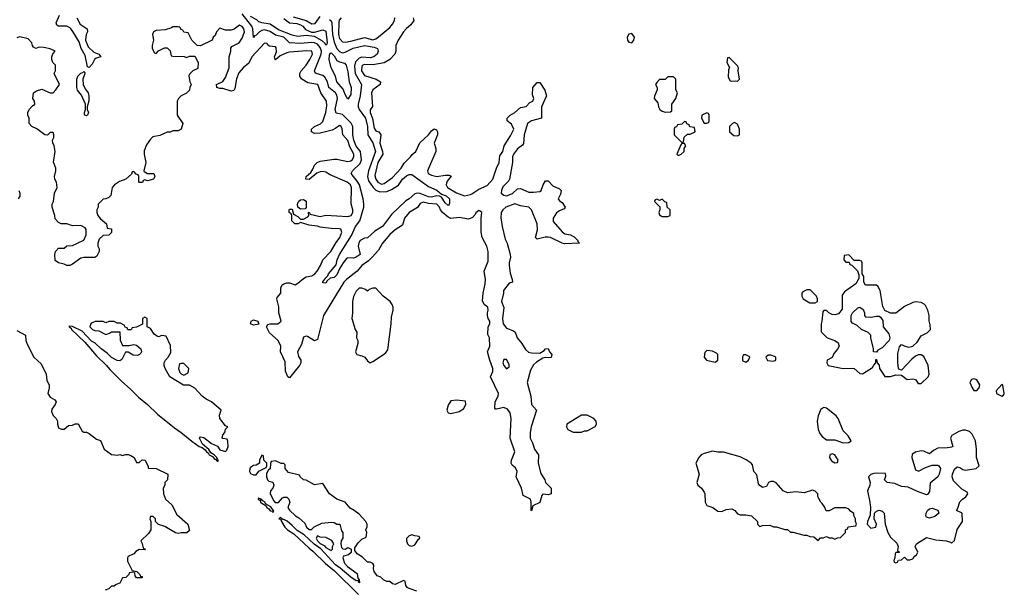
# Model space of a CAD drawing. Header units: inches. Extents: x 2380053 to 2584298, y 380219 to 546618.
# Tile 372 of 656: x 2556750 to 2563829, y 391263 to 395357. Entities that reach past the tile are written whole.
import ezdxf

# ---------------------------------------------------------------- set-up
doc = ezdxf.new("R2010")
doc.units = ezdxf.units.IN
doc.header["$MEASUREMENT"] = 0
doc.layers.add('C5359', color=7, linetype='Continuous')
doc.layers.add('C5369', color=7, linetype='Continuous')

msp = doc.modelspace()

# ---------------------------------------------------------------- linework, layer by layer
at = {"layer": 'C5359', "color": 2}
for points, elevation in [([(2557160.4, 395370), (2557185.1, 395325.1), (2557234.8, 395290), (2557238, 395270), (2557229, 395251), (2557224.2, 395210), (2557242.7, 395162.6), (2557284.2, 395124.2), (2557318, 395110), (2557334, 395090), (2557299.9, 395080.1), (2557288.6, 395071.4), (2557270, 395037.2), (2557250, 395013.2), (2557238, 395018), (2557220.1, 395100.1), (2557191.8, 395150), (2557176.8, 395196.8), (2557132.8, 395272.8), (2557115.3, 395295.3), (2557090, 395311.2), (2557030, 395309.6), (2557018, 395318), (2557012.9, 395332.9), (2557035.1, 395390)], 26), ([(2558977.5, 395357.5), (2558988.8, 395348.9), (2558994.4, 395334.4), (2558998, 395250), (2559010, 395194), (2559030, 395150.4), (2559050, 395128.7), (2559070, 395118.7), (2559090, 395122), (2559147.9, 395152.1), (2559230, 395170.3), (2559298.7, 395158.7), (2559322.8, 395150), (2559326, 395130), (2559319.3, 395110), (2559296.3, 395090), (2559270, 395083.5), (2559210, 395086.2), (2559190, 395079.1), (2559165.2, 395054.8), (2559156.4, 395023.6), (2559162.4, 394970), (2559206.4, 394890), (2559197.6, 394810), (2559182.8, 394750), (2559183.2, 394730), (2559190.3, 394710), (2559237.2, 394650), (2559251.1, 394590), (2559252.9, 394530), (2559290, 394470.6), (2559308.9, 394410), (2559256.9, 394270), (2559250.2, 394230), (2559258.6, 394198.6), (2559290.2, 394150.2), (2559310.2, 394130.2), (2559339.9, 394119.9), (2559390, 394121.3), (2559424.2, 394135.8), (2559472.7, 394167.3), (2559502.9, 394210), (2559530, 394234.9), (2559550, 394244), (2559570, 394242.8), (2559690, 394157.3), (2559750, 394130.6), (2559782.8, 394102.8), (2559816, 394090), (2559839.1, 394070), (2559841, 394039), (2559835.3, 394024.7), (2559830, 394022), (2559810, 394041.2), (2559782, 394082), (2559767.6, 394087.6), (2559750, 394089.6), (2559710, 394080.5), (2559690, 394084), (2559630, 394108.2), (2559610, 394109.6), (2559590, 394104.5), (2559550.3, 394069.7), (2559525.5, 394054.5), (2559423.8, 393956.2), (2559358.8, 393870), (2559303.4, 393836.6), (2559250.5, 393789.5), (2559230, 393785.2), (2559198, 393770), (2559187.5, 393752.5), (2559182.8, 393730), (2559197.3, 393670), (2559169.3, 393649.3), (2559150, 393643.7), (2559110, 393644), (2559100.7, 393639.3), (2559076, 393610), (2559051.3, 393570), (2559030, 393522), (2559010, 393504), (2558982, 393498), (2558961, 393479), (2558950, 393462), (2558930, 393466), (2558930, 393472), (2558950, 393502), (2558965.2, 393514.8), (2558970, 393531), (2559025.2, 393594.8), (2559033.2, 393630), (2559049.5, 393670), (2559134.7, 393805.3), (2559163.7, 393870), (2559195.1, 393910), (2559223, 394010), (2559224.7, 394030), (2559218.7, 394070), (2559192.6, 394170), (2559177.2, 394197.2), (2559134, 394250), (2559142, 394270), (2559197.8, 394322.2), (2559206.2, 394350), (2559201.2, 394410), (2559168.6, 394448.6), (2559151.8, 394490), (2559144.5, 394530), (2559144.4, 394590), (2559133.2, 394613.2), (2559070, 394675.6), (2559025.6, 394685.6), (2559017.6, 394710), (2559034.2, 394790), (2559030, 394815.1), (2559020.5, 394830), (2558971.6, 394870), (2558962.6, 394910), (2558944.1, 394944.1), (2558930, 394955.1), (2558882, 394970), (2558875.1, 394975.1), (2558869.6, 394989.6), (2558917.7, 395110), (2558918.7, 395130), (2558910, 395156.9), (2558890, 395180.9), (2558870, 395190.7), (2558850, 395193.8), (2558770, 395184.7), (2558690, 395189.6), (2558650, 395231.8), (2558590, 395245.4), (2558550, 395271), (2558510, 395283.1), (2558490, 395279.1), (2558474.9, 395270), (2558450, 395244.5), (2558438.8, 395241.2), (2558430, 395229), (2558426, 395290), (2558419.7, 395310), (2558350, 395398.2)], 26), ([(2558650, 395365.7), (2558690, 395334.6), (2558742, 395330), (2558770, 395320.3), (2558785.5, 395310), (2558805.7, 395285.7), (2558847.7, 395267.7), (2558870, 395267.3), (2558930, 395284), (2558950, 395274), (2558960.7, 395190), (2558959.1, 395180.9), (2558950, 395174), (2558945.1, 395185.1), (2558924.4, 395204.4), (2558870, 395235.1), (2558810, 395243), (2558750, 395235.8), (2558710, 395244.4), (2558610, 395283.9), (2558550, 395325.1), (2558490, 395333.6), (2558470, 395342), (2558455.3, 395355.3), (2558410, 395380.5)], 22), ([(2558716.8, 395376.8), (2558810.2, 395350.2), (2558850, 395325.7), (2558874, 395330), (2558910, 395378.8)], 26), ([(2559060.5, 395370), (2559047.9, 395352.1), (2559044.4, 395335.6), (2559041.1, 395250), (2559050, 395220.7), (2559070, 395198), (2559090, 395194.9), (2559130, 395202), (2559230, 395228.4), (2559290, 395212.7), (2559310, 395219.3), (2559330, 395233), (2559410, 395299.5), (2559430, 395323.8), (2559444.2, 395350), (2559447.6, 395370)], 30), ([(2559579.3, 395370), (2559583, 395350), (2559561.2, 395318.8), (2559530, 395293.3), (2559510.4, 395270), (2559470.6, 395210), (2559454, 395170), (2559454.8, 395130), (2559446.8, 395110), (2559410.4, 395069.6), (2559370, 395046), (2559290, 395031.3), (2559230, 395035.1), (2559216, 395030), (2559210, 395022), (2559207.2, 394990), (2559230, 394955.5), (2559312, 394930), (2559344.7, 394910), (2559341, 394890), (2559290, 394852.7), (2559279.3, 394830), (2559287.1, 394732.9), (2559270.8, 394709.2), (2559270.7, 394690), (2559285.4, 394645.4), (2559297.3, 394577.3), (2559310, 394557.3), (2559331.3, 394550), (2559347.3, 394530), (2559338.7, 394470), (2559359.5, 394410), (2559361.3, 394390), (2559325.7, 394330), (2559303.4, 394236.6), (2559310, 394211), (2559324.4, 394190), (2559350, 394173.4), (2559370, 394179.1), (2559430, 394222), (2559492.3, 394290), (2559514.2, 394325.8), (2559559.3, 394370), (2559571.6, 394388.4), (2559597.2, 394410), (2559627.7, 394472.3), (2559689.2, 394530), (2559710, 394558.8), (2559730, 394571.3), (2559746, 394566), (2559753.4, 394550), (2559753.4, 394530), (2559730.8, 394470), (2559742.8, 394430), (2559740.7, 394410), (2559682.8, 394270), (2559686.8, 394250), (2559710, 394238.8), (2559750, 394230.6), (2559810, 394239.1), (2559838, 394238), (2559851.3, 394231.3), (2559823.7, 394196.3), (2559818.7, 394181.3), (2559815.8, 394170), (2559824.9, 394150), (2559890, 394113), (2559948.4, 394091.6), (2559990, 394099.1), (2560000, 394105.8)], 30), ([(2560000, 393933.6), (2559976.2, 393923.8), (2559910, 393935.4), (2559850, 393927.6), (2559830, 393936.9), (2559790, 393971.2), (2559775.6, 393990), (2559768.1, 394010), (2559750, 394031.1), (2559690, 394035.6), (2559650, 394044.5), (2559630, 394036), (2559610, 394006), (2559550.7, 393970), (2559516.3, 393930), (2559501, 393879), (2559450, 393846.6), (2559410, 393812), (2559359.1, 393750), (2559330, 393699), (2559284.9, 393650), (2559256.5, 393623.5), (2559209, 393591), (2559176.3, 393550), (2559098.4, 393490), (2559079.5, 393470), (2558934.8, 393230), (2558890, 393058), (2558870, 393049.2), (2558818.6, 393078.6), (2558810, 393081.2), (2558790, 393074), (2558777.1, 393022.9), (2558746.8, 392970), (2558755.3, 392935.3), (2558772, 392910), (2558772, 392890), (2558762, 392870), (2558690, 392782), (2558678, 392790), (2558670, 392806), (2558662, 392830), (2558657.5, 392897.5), (2558626, 392970), (2558628, 393010), (2558608, 393050), (2558545.1, 393105.1), (2558524, 393150), (2558533.6, 393166.4), (2558550, 393170.8), (2558606, 393170), (2558628.7, 393190), (2558613.2, 393250), (2558612.5, 393292.5), (2558598, 393350), (2558600.4, 393359.6), (2558628, 393390), (2558628, 393430), (2558638, 393450), (2558650, 393458), (2558670, 393464.7), (2558690, 393464.7), (2558730, 393452), (2558750, 393462), (2558790, 393497.3), (2558810, 393507.3), (2558850, 393516.3), (2558872, 393530), (2558889.3, 393550), (2558912.3, 393590), (2558928.7, 393630), (2558986.6, 393690), (2559024.2, 393755.8), (2559051.8, 393790), (2559066, 393830), (2559059, 393850), (2559050, 393854.5), (2558990, 393855.1), (2558910, 393866), (2558890, 393873.2), (2558830, 393879), (2558770, 393898), (2558751.2, 393888.9), (2558728.4, 393888.4), (2558706, 393910), (2558706, 393950), (2558702, 393962), (2558688, 393970), (2558688, 393990), (2558690, 393994), (2558710, 393994), (2558718, 393958), (2558750, 393942), (2558770, 393922), (2558790, 393922), (2558820.4, 393939.6), (2558828, 393950), (2558826, 393970), (2558830, 393974), (2558838, 393958), (2558910, 393942.8), (2558950, 393951), (2559110, 393943), (2559133.2, 393950), (2559145.2, 393970), (2559145.2, 393990), (2559132.9, 394032.9), (2559134.5, 394150), (2559129.2, 394170), (2559105.2, 394190), (2558982.4, 394242.4), (2558950, 394261.2), (2558930, 394265.2), (2558910, 394264), (2558886, 394254), (2558831.6, 394208.4), (2558808, 394210), (2558809.4, 394230.6), (2558842, 394258), (2558858, 394282), (2558869.4, 394310.6), (2558889.3, 394330.7), (2558910, 394338.8), (2559010, 394354.8), (2559030, 394354.8), (2559110, 394337.3), (2559130, 394342), (2559141.2, 394350), (2559153.3, 394370), (2559152.8, 394390), (2559124, 394444), (2559110, 394489), (2559074, 394530), (2559067.3, 394572.7), (2559062, 394590), (2559054.8, 394594.8), (2559050, 394597.2), (2559024, 394576), (2558997.1, 394562.9), (2558910, 394540.9), (2558870, 394539), (2558849, 394550), (2558849, 394570), (2558868.7, 394590), (2558911.8, 394608.2), (2558930, 394626), (2558951.1, 394688.9), (2558957.2, 394737.2), (2558955.1, 394770), (2558914, 394830), (2558892.7, 394890), (2558822.7, 394902.7), (2558779, 394930), (2558764, 394950), (2558765.2, 394970), (2558772.7, 394990), (2558810, 395030.8), (2558835.6, 395070), (2558854, 395110), (2558851.3, 395131.3), (2558813.3, 395133.3), (2558690, 395123.6), (2558670, 395118.7), (2558623.4, 395096.6), (2558590, 395068), (2558586, 395070), (2558582, 395090), (2558595.1, 395124.9), (2558594.8, 395154.8), (2558590, 395162), (2558545.6, 395165.6), (2558534, 395174), (2558530, 395186), (2558510, 395188), (2558418.8, 395090), (2558396.3, 395043.7), (2558356, 395010), (2558324.9, 394975.1), (2558308.3, 394931.7), (2558296.8, 394863.2), (2558290, 394848), (2558270, 394842), (2558210, 394862), (2558190, 394862), (2558168.4, 394868.4), (2558166, 394890), (2558210, 394912), (2558230, 394942), (2558256, 395010), (2558255.3, 395090), (2558268, 395130), (2558268.4, 395151.6), (2558275.3, 395164.7), (2558328, 395190), (2558350, 395224.7), (2558365.2, 395270), (2558361.2, 395290), (2558350, 395308.7), (2558330, 395318), (2558290.9, 395289.1), (2558270, 395282), (2558230, 395282), (2558190, 395295.3), (2558164.7, 395270), (2558156, 395244), (2558142, 395230), (2558134, 395210), (2558050, 395168), (2558026, 395170), (2557988, 395210), (2557962, 395262), (2557930, 395266), (2557922, 395282), (2557910, 395286), (2557902, 395302), (2557890, 395306), (2557850, 395306), (2557842, 395298), (2557796.9, 395283.1), (2557730, 395278), (2557711.6, 395268.4), (2557704.7, 395250), (2557711.3, 395210), (2557702, 395170), (2557702, 395150), (2557718, 395118), (2557730, 395114), (2557748.4, 395131.6), (2557790, 395154), (2557810, 395154), (2557832.7, 395132.7), (2557838, 395098), (2557850, 395094), (2557931.3, 395091.3), (2557950, 395084.7), (2557970, 395094), (2558010, 395094), (2558032, 395050), (2558030, 395006), (2557994, 394990), (2557970, 394966), (2557966, 394954), (2557972, 394910), (2557982, 394890), (2557972, 394870), (2557971.3, 394850), (2557950, 394828.7), (2557910, 394808.7), (2557890.7, 394789.3), (2557882.8, 394770), (2557882, 394670), (2557922, 394610), (2557912, 394570), (2557890, 394558), (2557850, 394558), (2557831.6, 394548.4), (2557810, 394548), (2557756.9, 394523.1), (2557706, 394514), (2557690, 394498), (2557662, 394458), (2557645.4, 394414.6), (2557644.7, 394390), (2557656, 394330), (2557642, 394270), (2557644.7, 394264.7), (2557670, 394252), (2557714, 394250), (2557722, 394230), (2557712, 394210), (2557670, 394198), (2557650, 394206), (2557638, 394202), (2557632.7, 394187.3), (2557610, 394186), (2557606, 394190), (2557606, 394230), (2557602, 394242), (2557587.3, 394247.3), (2557570, 394266), (2557558, 394262), (2557552.7, 394247.3), (2557514, 394210), (2557467.1, 394192.9), (2557431.3, 394170), (2557416, 394150), (2557406, 394094), (2557390, 394078), (2557370, 394068), (2557350, 394066), (2557314, 394030), (2557314, 394010), (2557304.7, 393990), (2557304.7, 393970), (2557311.3, 393950), (2557330, 393924.7), (2557374, 393890), (2557378, 393858), (2557410, 393854), (2557410, 393826), (2557390, 393808), (2557350, 393806), (2557322, 393778), (2557311.3, 393750), (2557312, 393730), (2557322, 393710), (2557322, 393690), (2557303.6, 393656.4), (2557290, 393648), (2557211.6, 393648.4), (2557190, 393642), (2557130, 393599), (2557110, 393589), (2557090, 393589), (2557070, 393599), (2557029.2, 393609.2), (2557005.2, 393625.2), (2557002, 393670), (2557008.4, 393691.6), (2557030, 393714), (2557070, 393714), (2557088.7, 393731.3), (2557130, 393734.8), (2557210, 393772), (2557228.7, 393810), (2557228.7, 393848.7), (2557220.4, 393860.4), (2557190, 393878), (2557130, 393875.3), (2557090, 393888.7), (2557048.8, 393888.9), (2557030, 393898), (2557004.7, 393924.7), (2557002, 393950), (2556984, 394010), (2556984, 394030), (2556993.2, 394050), (2557001.2, 394110), (2557019, 394150), (2557015.3, 394190), (2557002, 394210), (2556999.3, 394230), (2557009.3, 394270), (2557009.3, 394290), (2556993.6, 394333.6), (2557005.2, 394410), (2556999, 394450), (2556988, 394472), (2556986, 394490), (2556995.3, 394510), (2556995.3, 394530), (2556990, 394546), (2556970, 394546), (2556950, 394526), (2556930, 394528), (2556872.5, 394572.5), (2556838, 394590), (2556818, 394610), (2556818, 394650), (2556808.7, 394670), (2556808.7, 394690), (2556819, 394710), (2556842, 394738), (2556858, 394750), (2556855.3, 394770), (2556845.2, 394790), (2556850, 394831), (2556870, 394846), (2556910, 394858), (2556970, 394831.3), (2556990, 394831.3), (2557010, 394851.3), (2557035.3, 394890), (2556998, 394970), (2557008, 394990), (2557008, 395030), (2556989, 395049), (2556982, 395070), (2556982, 395090), (2556988.7, 395111.3), (2557006, 395130), (2556970, 395148), (2556923.6, 395156.4), (2556890, 395158), (2556866, 395150), (2556850, 395158), (2556842, 395170), (2556838, 395190), (2556810, 395218), (2556750, 395234), (2556730, 395226)], 30), ([(2556744.7, 394130), (2556750.7, 394110), (2556750, 394088), (2556738, 394070)], 30), ([(2556730, 393122), (2556792, 393090), (2556794, 393050), (2556803.6, 393023.6), (2556852, 392930), (2556903.6, 392883.6), (2556941, 392810), (2556946, 392766), (2556962, 392730), (2556962, 392710), (2556951.3, 392670), (2556970, 392644.7), (2557003.6, 392623.6), (2557012, 392610), (2557004.7, 392590), (2556982, 392558), (2556979.8, 392539.8), (2556990, 392512), (2557012, 392490), (2557022, 392470), (2557021, 392450), (2557030, 392422), (2557050, 392414), (2557070, 392414), (2557100.4, 392439.6), (2557130, 392442), (2557150, 392451.3), (2557170, 392451.3), (2557199.6, 392399.6), (2557210, 392392), (2557231.2, 392391.1), (2557250, 392382), (2557302, 392342), (2557330, 392332), (2557358, 392270), (2557410, 392231), (2557454, 392226), (2557470, 392232), (2557490, 392224.7), (2557510, 392232), (2557530, 392231.3), (2557550, 392224.7), (2557572, 392210), (2557590, 392174), (2557610, 392174), (2557630, 392192), (2557651.6, 392191.6), (2557674, 392146), (2557674, 392134), (2557730, 392131.3), (2557814, 392090), (2557811.6, 392048.4), (2557794, 392030), (2557794, 392010), (2557782, 391990), (2557784.7, 391950), (2557798, 391910), (2557844.7, 391870), (2557879.6, 391799.6), (2557958, 391730), (2557970, 391686), (2557951.2, 391668.9), (2557910, 391669), (2557890, 391664), (2557870, 391668.7), (2557792.9, 391712.9), (2557748.4, 391728.4), (2557726, 391750), (2557726, 391770), (2557710, 391786), (2557690, 391786), (2557684.7, 391770), (2557694, 391750), (2557692, 391690), (2557676.9, 391663.1), (2557622, 391610), (2557631.6, 391591.6), (2557638, 391558), (2557650, 391554), (2557652.7, 391547.3), (2557610, 391548), (2557585.4, 391534.6), (2557570, 391518), (2557530, 391498), (2557524.7, 391490), (2557525.4, 391465.4), (2557558, 391398), (2557592, 391390), (2557614, 391370), (2557618, 391358), (2557630, 391354), (2557630, 391346), (2557590, 391346), (2557580.4, 391360.4), (2557578, 391378), (2557570, 391386), (2557538, 391382), (2557534, 391370), (2557512.7, 391347.3), (2557490, 391346), (2557470, 391306), (2557443.6, 391296.4), (2557430, 391286), (2557410, 391286), (2557390, 391266), (2557363.6, 391256.4)], 30), ([(2559606, 391250), (2559550, 391268), (2559536.4, 391276.4), (2559526, 391290), (2559522, 391322), (2559510, 391326), (2559450, 391298), (2559430, 391302), (2559410, 391318), (2559390, 391318), (2559366, 391330), (2559346, 391350), (2559319, 391359), (2559299, 391390), (2559294, 391410), (2559295.3, 391435.3), (2559288.4, 391448.4), (2559270, 391458), (2559250, 391458), (2559214.6, 391494.6), (2559176.4, 391516.4), (2559160.4, 391540.4), (2559160.4, 391559.6), (2559183.1, 391596.9), (2559210, 391622), (2559242, 391638), (2559246, 391670), (2559238, 391690), (2559247.3, 391712.7), (2559248, 391730), (2559238, 391750), (2559190, 391802), (2559155.3, 391830), (2559125.6, 391845.6), (2559090, 391888.7), (2559029.3, 391909.3), (2558978, 391950), (2558930, 392022), (2558870, 392014), (2558810, 392048), (2558790, 392048.7), (2558766, 392070), (2558762, 392082), (2558683.2, 392103.2), (2558658, 392130), (2558658, 392158), (2558650, 392166), (2558630, 392166), (2558590, 392186), (2558558, 392182), (2558552.7, 392167.3), (2558551.6, 392128.4), (2558538, 392122), (2558524.7, 392095.3), (2558524.7, 392070), (2558532, 392050), (2558541, 392041), (2558570, 392032), (2558578, 392010), (2558570.9, 391989.1), (2558552, 391970), (2558551.3, 391950), (2558578, 391898), (2558587.3, 391887.3), (2558610, 391886.8), (2558640.2, 391919.8), (2558650, 391926), (2558670, 391924.7), (2558684.7, 391910), (2558692, 391890), (2558678, 391850), (2558690, 391832), (2558734, 391790), (2558756.9, 391776.9), (2558798.8, 391738.8), (2558812, 391710), (2558830, 391692), (2558847.3, 391692.7), (2558867.3, 391712.7), (2558923.1, 391736.9), (2558990, 391744.7), (2559010, 391742), (2559030, 391731.3), (2559052, 391730), (2559063.6, 391683.6), (2559072, 391670), (2559074, 391650), (2559074, 391630), (2559062, 391610), (2559058, 391590), (2559063.6, 391563.6), (2559072.7, 391552.7), (2559090, 391552), (2559110, 391562), (2559134, 391550), (2559132.7, 391527.3), (2559114, 391510), (2559078, 391502), (2559074, 391490), (2559086, 391450), (2559107.3, 391427.3), (2559176, 391376), (2559182, 391342), (2559191.3, 391330), (2559194, 391310), (2559186, 391314), (2559186, 391326), (2559170, 391324), (2559130, 391349.2), (2559054.8, 391414.8), (2559019.6, 391439.6), (2558914, 391554), (2558867, 391587), (2558795.1, 391655.1), (2558745.1, 391685.1), (2558710, 391721.2), (2558671.8, 391751.8), (2558650, 391764), (2558643.1, 391763.1), (2558622, 391778), (2558614, 391770), (2558626, 391766), (2558631.3, 391750), (2558657.3, 391710), (2558676, 391690), (2558720.4, 391660.4), (2558830, 391557.3), (2558857.3, 391537.3), (2558947.4, 391447.4), (2559014.4, 391394.4), (2559184.6, 391224.6)], 34)]:
    msp.add_lwpolyline(points, dxfattribs=dict(at, elevation=elevation))
for points, elevation in [([(2559110, 394786), (2559090, 394818), (2559076.2, 394856.2), (2559030, 394909), (2559020.9, 394950), (2558989.5, 395010), (2558976, 395070), (2558977.2, 395102.8), (2558983.2, 395116.8), (2558990, 395118.8), (2559010, 395097.3), (2559030, 395062.8), (2559050, 395053), (2559084.9, 395044.9), (2559096.3, 395030), (2559110, 394982), (2559118.8, 394910), (2559132.7, 394870), (2559130, 394818)], 22), ([(2557230, 394665.2), (2557218, 394670), (2557216.4, 394676.4), (2557215.3, 394690), (2557222, 394710), (2557222, 394750), (2557194, 394814), (2557165.2, 394850), (2557160.9, 394870), (2557160.7, 394930), (2557167.3, 394950), (2557190, 394973), (2557203.2, 394976.8), (2557210, 394984.7), (2557217.3, 394977.3), (2557217.3, 394970), (2557204.9, 394930), (2557207.3, 394890), (2557219.9, 394859.9), (2557242, 394830), (2557247.3, 394810), (2557246.8, 394773.2), (2557236, 394730), (2557236, 394710), (2557244.7, 394690), (2557238, 394670)], 26), ([(2558770, 393995.3), (2558748.7, 394008.7), (2558748, 394030), (2558755.3, 394050), (2558770, 394061), (2558790, 394064.7), (2558810, 394052), (2558810, 394006), (2558802, 393998)], 30), ([(2559310, 393426), (2559290, 393426), (2559263.6, 393416.4), (2559250, 393406), (2559236.4, 393416.4), (2559210, 393426), (2559190, 393426), (2559170, 393406), (2559150, 393366), (2559142.8, 393330), (2559142.8, 393250), (2559138, 393210), (2559162, 393130), (2559174, 393110), (2559172, 393070), (2559182, 393050), (2559181, 393030), (2559164.7, 392970), (2559174, 392950), (2559210, 392941), (2559230.6, 392930.6), (2559250, 392904.7), (2559270, 392891.3), (2559290, 392901), (2559379.3, 392960.7), (2559397.2, 392982.8), (2559421.2, 393170), (2559422, 393218), (2559434, 393270), (2559434, 393290), (2559429, 393310), (2559412.3, 393332.3), (2559362, 393370)], 34), ([(2557650, 393218), (2557634, 393210), (2557632.7, 393167.3), (2557590, 393146), (2557558, 393142), (2557552, 393128), (2557528.4, 393128.4), (2557522, 393142), (2557507.3, 393147.3), (2557502, 393162), (2557474.6, 393174.6), (2557450, 393175.3), (2557430, 393188), (2557390, 393188), (2557370, 393178), (2557350, 393188), (2557292.7, 393187.3), (2557270, 393178), (2557262, 393170), (2557254, 393150), (2557274, 393130), (2557290, 393122), (2557319.6, 393119.6), (2557370, 393094), (2557396.4, 393103.6), (2557410, 393114), (2557470, 393114), (2557472.7, 393052.7), (2557490, 393014), (2557534, 393014), (2557570, 393021), (2557590, 393018), (2557622, 392990), (2557624.7, 392970), (2557619.8, 392960.2), (2557610.9, 392949.1), (2557597.3, 392942.7), (2557565.6, 392945.6), (2557530, 392968), (2557510, 392966), (2557485.4, 392914.6), (2557470, 392904), (2557450, 392906.6), (2557409.7, 392929.7), (2557379.7, 392959.7), (2557336, 392990), (2557291.7, 393031.7), (2557265.6, 393045.6), (2557198, 393118), (2557130, 393152.3), (2557106.8, 393153.2), (2557106.8, 393150), (2557119.8, 393139.8), (2557122.8, 393130), (2557218.7, 393038.7), (2557301.1, 392941.1), (2557372.8, 392872.8), (2557399.5, 392839.5), (2557479.9, 392759.9), (2557550, 392699.1), (2557603.1, 392643.1), (2557670, 392590.6), (2557741.6, 392521.6), (2557862.4, 392422.4), (2557910.4, 392390.4), (2557987.2, 392327.2), (2558041, 392290), (2558062, 392282), (2558084, 392264), (2558092, 392250), (2558104, 392244), (2558112, 392230), (2558136.9, 392216.9), (2558150, 392198), (2558158, 392198), (2558170, 392184.7), (2558176.4, 392183.6), (2558178, 392190), (2558170, 392206), (2558166, 392206), (2558168, 392210), (2558148, 392230), (2558123.1, 392243.1), (2558110, 392268), (2558065.2, 392305.2), (2558042, 392350), (2558050, 392358), (2558074.2, 392354.2), (2558130, 392310.8), (2558171.3, 392291.3), (2558190, 392264.7), (2558230, 392252), (2558238, 392262), (2558248, 392290), (2558247.3, 392327.3), (2558242, 392342), (2558210, 392346), (2558206, 392350), (2558210, 392374), (2558226, 392390), (2558230, 392414), (2558246, 392430), (2558230, 392438), (2558189.2, 392490), (2558185.6, 392514.4), (2558198, 392550), (2558128, 392610), (2558090, 392629), (2558062, 392650), (2558010, 392708.7), (2557970, 392728.7), (2557928, 392730), (2557829, 392790), (2557795.3, 392850), (2557788.7, 392870), (2557788.7, 392890), (2557798, 392910), (2557818, 392930), (2557836.4, 392963.6), (2557834.6, 393014.6), (2557802, 393082), (2557770, 393086), (2557750, 393078), (2557740.4, 393080.4), (2557716.4, 393096.4), (2557690, 393138), (2557666, 393150), (2557666, 393210)], 34), ([(2558430, 393161.2), (2558408.7, 393170), (2558415.3, 393190), (2558430, 393198.8), (2558462, 393190), (2558470, 393169)], 30), ([(2557930, 392886), (2557910, 392886), (2557898, 392882), (2557892, 392850), (2557902, 392822), (2557910, 392812), (2557930, 392802), (2557962, 392818), (2557966, 392850)], 34), ([(2559890, 392622), (2559850, 392618), (2559830, 392586), (2559822, 392550), (2559831.6, 392531.6), (2559850, 392526), (2559910, 392541), (2559940.2, 392559.8), (2559958, 392590), (2559955.3, 392615.3)], 34), ([(2558490, 392226), (2558474, 392190), (2558474, 392170), (2558450, 392155.3), (2558430, 392153.2), (2558410, 392139), (2558404.9, 392130), (2558402, 392110), (2558410, 392096), (2558430, 392086), (2558450, 392084.7), (2558470, 392112), (2558522, 392138), (2558526, 392150), (2558526, 392170), (2558506, 392190), (2558502, 392222)], 34), ([(2558470, 391918), (2558464.7, 391915.3), (2558464.7, 391910), (2558479.8, 391899.8), (2558481, 391890), (2558490, 391881), (2558522, 391862), (2558526, 391850), (2558541, 391841), (2558550, 391827.3), (2558565.4, 391825.4), (2558570, 391814), (2558576.4, 391823.6), (2558556.5, 391856.5), (2558518, 391878), (2558514, 391890), (2558498, 391898), (2558490, 391908), (2558482, 391902), (2558486, 391910)], 34), ([(2558890, 391646), (2558882, 391630), (2558892, 391610), (2558910, 391592), (2558938, 391578), (2558950, 391562), (2558990, 391542), (2558998, 391550), (2558998, 391570), (2559008, 391590), (2558994.6, 391614.6), (2558950, 391635.3), (2558910, 391638)], 34), ([(2559570, 391655.3), (2559550, 391648), (2559531.6, 391628.4), (2559531.3, 391610), (2559538, 391590), (2559550, 391578), (2559570, 391572), (2559590, 391582), (2559616.4, 391623.6), (2559626, 391630), (2559622, 391642), (2559590, 391646)], 34)]:
    msp.add_lwpolyline(points, close=True, dxfattribs=dict(at, elevation=elevation))
at = {"layer": 'C5369', "color": 2}
for points, elevation in [([(2561150, 395257.2), (2561128.2, 395251.8), (2561116.3, 395230), (2561119.1, 395210), (2561130, 395194.8), (2561150, 395190.8), (2561166, 395210), (2561169.3, 395230)], 34), ([(2561850, 395086), (2561838, 395082), (2561834, 395050), (2561852, 395012), (2561844.7, 394995.3), (2561843.6, 394943.6), (2561858, 394918), (2561870, 394914), (2561898, 394918), (2561910, 394914), (2561926, 394930), (2561915.3, 394990), (2561918, 395010), (2561910, 395026)], 34), ([(2561450, 394946), (2561410, 394946), (2561390, 394926), (2561350, 394926), (2561330, 394906), (2561322, 394890), (2561334, 394870), (2561332.7, 394852.7), (2561312.7, 394807.3), (2561312, 394790), (2561338, 394758), (2561342, 394730), (2561352, 394710), (2561370, 394698), (2561390, 394692), (2561430, 394694), (2561438, 394702), (2561438, 394750), (2561468, 394790), (2561478, 394830), (2561467.3, 394852.7), (2561466, 394930)], 34), ([(2561690, 394686), (2561654, 394670), (2561652, 394650), (2561670, 394614), (2561690, 394614), (2561702, 394618), (2561706, 394630), (2561706, 394670), (2561702, 394682)], 34), ([(2561530, 394626), (2561510, 394606), (2561478, 394602), (2561472.7, 394587.3), (2561458, 394582), (2561454, 394570), (2561454, 394530), (2561510, 394474), (2561522, 394478), (2561527.3, 394512.7), (2561550, 394534), (2561570, 394534), (2561606, 394550), (2561602, 394582), (2561567.3, 394587.3), (2561562, 394602), (2561547.3, 394607.3), (2561542, 394622)], 34), ([(2561890, 394618), (2561874, 394610), (2561854, 394590), (2561854, 394550), (2561883.6, 394523.6), (2561910, 394522), (2561926, 394530), (2561926, 394570), (2561910, 394606)], 34), ([(2561530, 394466), (2561510, 394466), (2561503.6, 394456.4), (2561474, 394390), (2561482, 394382), (2561490, 394382), (2561506, 394390), (2561526, 394410), (2561526, 394430), (2561538, 394450)], 34), ([(2561370, 394066), (2561350, 394058), (2561330, 394066), (2561318, 394062), (2561314, 394050), (2561352, 394012), (2561352, 393990), (2561344.7, 393970), (2561350, 393954), (2561370, 393942), (2561410, 393942), (2561426, 393950), (2561426, 393990), (2561406, 394010), (2561402, 394042), (2561387.3, 394047.3)], 34), ([(2562710, 393666), (2562678, 393662), (2562674, 393630), (2562690, 393614), (2562712.7, 393612.7), (2562718, 393598), (2562732.7, 393592.7), (2562772.7, 393552.7), (2562783.6, 393523.6), (2562783.6, 393496.4), (2562762, 393458), (2562679.6, 393400.4), (2562663.6, 393376.4), (2562663.6, 393276.4), (2562637.3, 393242.7), (2562610, 393235.3), (2562590, 393238), (2562566, 393250), (2562550, 393266), (2562530, 393266), (2562523.6, 393256.4), (2562518, 393190), (2562512, 393170), (2562512.7, 393112.7), (2562554, 393070), (2562610, 393051.3), (2562634.8, 393034.8), (2562641, 393010), (2562630, 392988.7), (2562602, 392958), (2562590, 392928), (2562554, 392910), (2562552, 392890), (2562562, 392870), (2562670, 392850.7), (2562727.2, 392852.8), (2562748.5, 392848.5), (2562790, 392814), (2562810, 392810.7), (2562882, 392858), (2562890, 392874), (2562906, 392890), (2562906, 392914), (2562910, 392914), (2562914, 392890), (2562930, 392874), (2562932, 392850), (2562970, 392792), (2563010, 392791), (2563050, 392804.7), (2563090, 392801), (2563130, 392771), (2563170, 392774.8), (2563190, 392770.8), (2563210, 392742), (2563230, 392741), (2563281.2, 392790), (2563289.2, 392810), (2563281.2, 392870), (2563250, 392935.3), (2563230, 392949), (2563210, 392949), (2563190, 392937.2), (2563164.1, 392915.9), (2563090, 392838), (2563070, 392846), (2563069.1, 392849.1), (2563063.7, 392890), (2563063.7, 392956.3), (2563074.6, 393005.4), (2563090, 393022), (2563114, 393010), (2563142.8, 393002.8), (2563170, 393011), (2563201.5, 393038.5), (2563230, 393084.7), (2563273.2, 393106.8), (2563298, 393130), (2563296.4, 393163.6), (2563288.4, 393191.6), (2563288, 393230), (2563278, 393270), (2563262, 393302), (2563252.5, 393312.5), (2563230, 393324), (2563190, 393329.2), (2563170, 393324), (2563110, 393295.3), (2563050, 393248), (2563010, 393248), (2562970, 393266), (2562956.4, 393296.4), (2562935.3, 393410), (2562920.4, 393440.4), (2562910, 393448), (2562830, 393448.7), (2562818, 393470), (2562818, 393510), (2562806, 393530), (2562806, 393610), (2562802, 393622), (2562790, 393626), (2562750, 393626)], 34), ([(2562430, 393415.3), (2562410, 393415.3), (2562379.6, 393400.4), (2562372, 393390), (2562372, 393370), (2562382, 393350), (2562430, 393322), (2562470, 393322), (2562486, 393330), (2562486, 393350), (2562478, 393370), (2562438, 393410)], 34), ([(2562870, 393218), (2562910, 393226), (2562930, 393224.7), (2562938.8, 393218.8), (2562954.8, 393194.8), (2562958, 393150), (2562998, 393098), (2563004.7, 393070), (2563002, 393050), (2562950, 392998), (2562919.6, 392980.4), (2562910, 392966), (2562888.4, 392968.4), (2562888.7, 392990), (2562869, 393070), (2562868.7, 393090), (2562849.3, 393109.3), (2562802, 393130), (2562770, 393158), (2562736.4, 393176.4), (2562728.4, 393188.4), (2562728.4, 393231.6), (2562738, 393250), (2562774.6, 393285.4), (2562790.8, 393290.8), (2562814, 393274), (2562824.7, 393250), (2562824.7, 393230), (2562830, 393222)], 34), ([(2561690, 392978), (2561676, 392964), (2561671, 392930), (2561688.8, 392908.8), (2561750, 392896), (2561768.7, 392910), (2561768.7, 392950), (2561759.3, 392959.3), (2561730, 392974)], 34), ([(2561970, 392948), (2561952.7, 392947.3), (2561946.8, 392933.2), (2561947.3, 392910), (2561950, 392904.7), (2561970, 392896), (2561988.7, 392910), (2561998, 392930), (2561995.3, 392935.3)], 34), ([(2562150, 392946), (2562130, 392946), (2562114, 392930), (2562127.1, 392907.1), (2562170, 392902), (2562186, 392910), (2562186, 392930), (2562176.4, 392936.4)], 34), ([(2560230, 392915.3), (2560222.8, 392890), (2560231, 392870), (2560250, 392847.3), (2560270, 392862), (2560270, 392878), (2560250, 392914)], 30), ([(2563610, 392775.3), (2563594, 392770), (2563582, 392750), (2563598, 392710), (2563610, 392692), (2563630, 392692), (2563648, 392710), (2563653.2, 392733.2), (2563630, 392768)], 34), ([(2563810, 392735.3), (2563771.3, 392690), (2563772, 392670), (2563810, 392651.3), (2563822, 392658), (2563828.7, 392670), (2563818, 392730)], 34), ([(2560790, 392515.3), (2560684.7, 392450), (2560682, 392430), (2560691.6, 392411.6), (2560730, 392392), (2560790, 392392), (2560810, 392402), (2560830, 392402), (2560888.4, 392431.6), (2560898, 392450), (2560895.3, 392470), (2560878, 392490), (2560830, 392514)], 34), ([(2562530, 392568.7), (2562510, 392558), (2562490.8, 392510), (2562482.8, 392470), (2562490.6, 392410.6), (2562501.4, 392381.4), (2562519.8, 392359.8), (2562550, 392338), (2562610, 392337.3), (2562670, 392316.3), (2562710, 392318), (2562728, 392330), (2562705.6, 392365.6), (2562670, 392402), (2562633.2, 392490), (2562619, 392510), (2562550, 392564)], 34), ([(2563550, 392406), (2563530, 392406), (2563502.5, 392397.5), (2563450.9, 392369.1), (2563442.8, 392350), (2563458, 392290), (2563450, 392284), (2563421.4, 392278.6), (2563350, 392276), (2563320.4, 392259.6), (2563290, 392235.3), (2563250, 392255.3), (2563230, 392259), (2563190.9, 392249.1), (2563166.4, 392233.6), (2563164.7, 392210), (2563190, 392122), (2563212.7, 392112.7), (2563262.5, 392137.5), (2563310, 392154.8), (2563350, 392154.8), (2563358, 392150), (2563370.8, 392130), (2563360.7, 392090), (2563350.6, 392070), (2563294.8, 392025.2), (2563290, 391966), (2563276, 391944), (2563270, 391942), (2563205.1, 391965.1), (2563137.5, 391997.5), (2563090, 392000.9), (2563042, 392022), (2562986, 392030), (2562968, 392050), (2562976.4, 392076.4), (2562974.6, 392094.6), (2562910, 392097.2), (2562890, 392094), (2562870, 392088.7), (2562851.3, 392070), (2562864.7, 392030), (2562862, 392010), (2562844.7, 391970), (2562862.8, 391890), (2562866, 391850), (2562863.6, 391796.4), (2562844.7, 391750), (2562842, 391730), (2562870, 391702), (2562906, 391710), (2562908.7, 391730), (2562894, 391770), (2562895.3, 391810), (2562910, 391824.7), (2562929.3, 391830.7), (2562950, 391824.7), (2562964.7, 391810), (2562971, 391730), (2562991, 391670), (2563010, 391638), (2563055.3, 391595.3), (2563064.7, 391570), (2563062, 391542), (2563074, 391530), (2563070, 391526), (2563050, 391526), (2563043.6, 391516.4), (2563042, 391490), (2563034, 391470), (2563038, 391458), (2563050, 391454), (2563062, 391458), (2563067.3, 391472.7), (2563090, 391474), (2563110, 391494), (2563130, 391474), (2563150, 391474), (2563170, 391482), (2563181.2, 391498.8), (2563198, 391510), (2563208, 391530), (2563188, 391570), (2563198, 391590), (2563270, 391634), (2563337.3, 391617.3), (2563414, 391610), (2563442, 391602), (2563450, 391594), (2563470, 391614), (2563490, 391692), (2563528.7, 391750), (2563526, 391810), (2563486, 391830), (2563495.3, 391844.7), (2563509.2, 391890.8), (2563528.8, 391911.1), (2563552.9, 391927.1), (2563566, 391950), (2563562, 391962), (2563523.1, 391983.1), (2563463.2, 392043.2), (2563453.2, 392070), (2563455.1, 392090), (2563470, 392126), (2563490, 392142.8), (2563510, 392138.8), (2563530, 392124.7), (2563550, 392118), (2563626, 392130), (2563648.7, 392150), (2563629.3, 392209.3), (2563629.2, 392270), (2563621.2, 392330), (2563598.6, 392378.6), (2563578, 392398)], 34), ([(2561730, 392255.3), (2561670, 392238), (2561650, 392228), (2561632, 392210), (2561612, 392170), (2561636, 392090), (2561618, 392030), (2561624.7, 392010), (2561650.6, 391990.6), (2561670, 391962), (2561674.8, 391950), (2561678, 391890), (2561690, 391864.7), (2561732, 391850), (2561770, 391824.7), (2561798, 391822), (2561830, 391836), (2561870, 391841), (2561891.3, 391830), (2561910, 391804.7), (2561930, 391798), (2561970, 391798), (2562010, 391791.3), (2562054, 391750), (2562054, 391730), (2562070, 391714), (2562090, 391722), (2562143.6, 391723.6), (2562170, 391712), (2562190, 391712), (2562250, 391692), (2562270, 391692), (2562292.7, 391672.7), (2562307.3, 391672.7), (2562390, 391652), (2562410, 391652), (2562430, 391642), (2562459.6, 391639.6), (2562490, 391614), (2562508.4, 391631.6), (2562527.3, 391632.7), (2562550, 391642), (2562570, 391632), (2562591.6, 391631.6), (2562610, 391622), (2562628.4, 391631.6), (2562650, 391634), (2562686, 391670), (2562686, 391690), (2562702, 391698), (2562707.3, 391712.7), (2562762, 391718), (2562766, 391730), (2562758, 391750), (2562758, 391770), (2562747.3, 391792.7), (2562747.3, 391807.3), (2562723.1, 391823.1), (2562710, 391838), (2562688.4, 391848.4), (2562610, 391848.7), (2562570, 391826), (2562547.3, 391827.3), (2562536.4, 391856.4), (2562520.4, 391880.4), (2562509.1, 391889.1), (2562494.6, 391914.6), (2562488.8, 391928.9), (2562488, 391950), (2562470, 391968), (2562450, 391975.3), (2562390, 391955.3), (2562330, 391964), (2562270, 391955.3), (2562238, 391970), (2562188, 392028), (2562170, 392038), (2562150, 392038), (2562134, 392030), (2562118, 392002), (2562090, 391995.3), (2562070, 392008), (2562060.9, 392020.9), (2562050, 392086), (2562028.7, 392110), (2562018, 392158), (2562008, 392170), (2561972.7, 392192.7), (2561930, 392214), (2561810, 392249), (2561770, 392249)], 34), ([(2562590, 392235.3), (2562574, 392230), (2562572, 392210), (2562586, 392186), (2562610, 392171.3), (2562630, 392174), (2562634, 392190), (2562610, 392228)], 34), ([(2563290, 391774), (2563270, 391782), (2563265.2, 391790), (2563266, 391810), (2563275.3, 391830), (2563290, 391841), (2563310, 391846), (2563350.6, 391830.6), (2563358, 391810), (2563330, 391785.2)], 34)]:
    msp.add_lwpolyline(points, close=True, dxfattribs=dict(at, elevation=elevation))
at = {"layer": 'C5369', "color": 2, "elevation": 30}
msp.add_lwpolyline([(2560000, 394105.8), (2560050, 394139.1), (2560110, 394164), (2560151.4, 394210), (2560177.6, 394290), (2560196.2, 394330), (2560202.9, 394377.1), (2560222.7, 394410), (2560234, 394450), (2560279.3, 394520.7), (2560302.7, 394570), (2560285.6, 394605.6), (2560255.3, 394630), (2560255.3, 394650), (2560275.3, 394670), (2560308.7, 394690), (2560350, 394724.7), (2560390, 394732), (2560418, 394762), (2560438, 394770), (2560446, 394790), (2560436.4, 394816.4), (2560439, 394870), (2560470, 394904.7), (2560490, 394904.7), (2560526, 394850), (2560538, 394810), (2560500.7, 394730), (2560502, 394650), (2560430.5, 394629.5), (2560400.7, 394610), (2560378, 394530), (2560373, 394467), (2560364.9, 394455.1), (2560330, 394429.4), (2560300.4, 394390), (2560292.4, 394370), (2560292.7, 394330), (2560270.6, 394209.4), (2560264.1, 394195.9), (2560224.4, 394155.6), (2560212.7, 394130), (2560210.7, 394110), (2560230, 394095.5), (2560250, 394090.5), (2560292.7, 394107.3), (2560330, 394141), (2560350, 394142.8), (2560410, 394118), (2560443.2, 394116.8), (2560490, 394122.8), (2560499, 394130), (2560513.2, 394170), (2560530, 394198), (2560550, 394198), (2560583.4, 394163.4), (2560630, 394142), (2560642, 394130), (2560638, 394102), (2560622, 394070), (2560630, 394054), (2560650, 394042), (2560671.3, 394010), (2560663.6, 393996.4), (2560630, 393982), (2560610, 393968), (2560584.7, 393930), (2560586.4, 393906.4), (2560650, 393831.3), (2560670, 393818), (2560710.5, 393810.5), (2560735.9, 393795.9), (2560762, 393770), (2560762, 393762), (2560774, 393750), (2560665.6, 393745.6), (2560649.3, 393749.3), (2560566, 393790), (2560550, 393793.2), (2560526.8, 393793.2), (2560470, 393778), (2560458, 393790), (2560472.9, 393847.1), (2560469.3, 393890), (2560430, 393989), (2560409.5, 394009.5), (2560350, 394018.4), (2560310, 394032), (2560246, 394010), (2560222.8, 393990), (2560211, 393970), (2560208, 393932), (2560219.3, 393870), (2560240.3, 393780.3), (2560255.5, 393750), (2560275.5, 393670), (2560278, 393650), (2560268.2, 393610), (2560268.4, 393590), (2560275.2, 393535.2), (2560291.3, 393490), (2560292, 393470), (2560270, 393462), (2560227.7, 393410), (2560227.7, 393390), (2560213.4, 393330), (2560230.9, 393289.1), (2560220.7, 393210), (2560226, 393170), (2560250, 393140.7), (2560301, 393121), (2560311, 393111), (2560326, 393070), (2560361, 393030), (2560385.5, 392985.5), (2560407.9, 392967.9), (2560430, 392962.8), (2560490, 392961), (2560520.2, 392979.8), (2560530, 392992), (2560550, 392994), (2560558, 392970), (2560576, 392950), (2560570.7, 392929.3), (2560550, 392925.2), (2560530, 392929.2), (2560510, 392924), (2560464.5, 392895.5), (2560443.4, 392876.6), (2560422.8, 392837.2), (2560399.1, 392750), (2560424.9, 392650), (2560430.7, 392590.7), (2560464.7, 392550), (2560426, 392430), (2560419.3, 392390), (2560419.1, 392350), (2560436.1, 392316.1), (2560450.7, 392270), (2560478.8, 392230), (2560476.3, 392170), (2560495.9, 392095.9), (2560524.7, 392050), (2560531, 392031), (2560572, 391990), (2560572, 391950), (2560550, 391942), (2560510, 391946), (2560503.6, 391936.4), (2560490, 391886), (2560438, 391862), (2560430, 391826), (2560426, 391830), (2560428, 391890), (2560422, 391910), (2560370, 391938), (2560357.2, 391990), (2560319.3, 392070), (2560326, 392110), (2560314.5, 392134.5), (2560290, 392155.3), (2560282.7, 392170), (2560286, 392190), (2560309, 392250), (2560277.2, 392350), (2560283.7, 392490), (2560275.6, 392530), (2560256.9, 392556.9), (2560230, 392569.5), (2560178, 392558), (2560170, 392558), (2560165.6, 392565.6), (2560169.4, 392610), (2560189.4, 392650), (2560191.8, 392670), (2560135.3, 392790), (2560152, 392828), (2560152.7, 392850), (2560129.2, 392910), (2560114, 392970), (2560128.8, 393011.1), (2560128, 393070), (2560114.6, 393094.6), (2560118, 393150), (2560129, 393170), (2560129, 393190), (2560117.2, 393210), (2560112.7, 393230), (2560112.7, 393250), (2560119, 393270), (2560115.3, 393290), (2560090, 393308.7), (2560076.5, 393336.5), (2560081.6, 393390), (2560097.5, 393457.5), (2560098, 393490), (2560089.3, 393550), (2560118.4, 393621.6), (2560117, 393690), (2560107.3, 393730), (2560075.1, 393790), (2560066.6, 393830), (2560066.6, 393930), (2560071.6, 393970), (2560060.2, 393980.2), (2560050, 393985.2), (2560030, 393969), (2560024.2, 393955.8), (2560004.6, 393935.4), (2560000, 393933.6)], dxfattribs=at)

doc.saveas('drawing.dxf')
